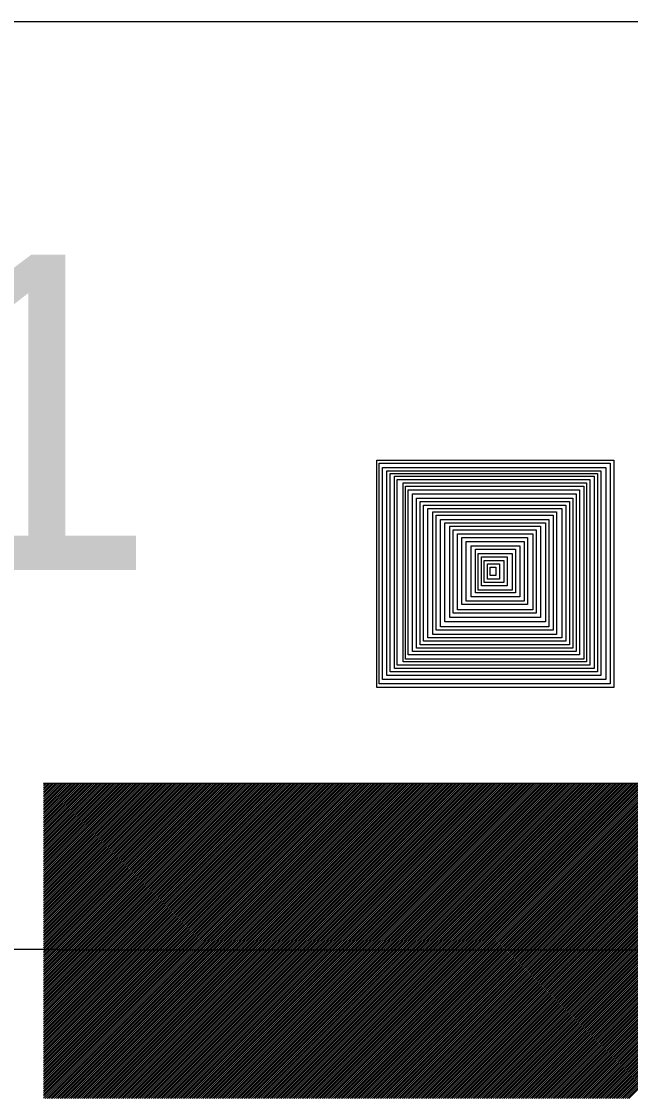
# Model space of a CAD drawing. Extents: x -28 to 822, y 61 to 665.
# Drawn here: x 97.44 to 103.23, y 161.49 to 171.74 of the extents above; entities that cross this region are included whole.
import ezdxf

# ---------------------------------------------------------------- set-up
doc = ezdxf.new("R2010")
doc.units = 0
doc.layers.add('KOLEJIŠTĚ', color=7, linetype='Continuous')

# ---------------------------------------------------------------- blocks, each defined once
blk = doc.blocks.new('_X11')
for p, q in [((347.336, 431.552), (350.333, 434.55)), ((347.336, 431.57), (350.315, 434.55)), ((347.336, 431.587), (350.298, 434.55)), ((347.336, 431.605), (350.28, 434.55)), ((347.336, 431.623), (350.262, 434.55)), ((347.336, 431.64), (350.245, 434.55)), ((347.336, 431.658), (350.227, 434.55)), ((347.336, 431.676), (350.209, 434.55)), ((347.336, 431.693), (350.192, 434.55)), ((347.336, 431.711), (350.174, 434.55)), ((347.336, 431.729), (350.156, 434.55)), ((347.336, 431.746), (350.139, 434.55)), ((347.336, 431.764), (350.121, 434.55)), ((347.336, 431.782), (350.103, 434.55)), ((347.336, 431.799), (350.086, 434.55)), ((347.336, 431.817), (350.068, 434.55)), ((347.336, 431.835), (350.05, 434.55)), ((347.336, 431.853), (350.033, 434.55)), ((347.336, 431.87), (350.015, 434.55)), ((347.336, 431.888), (349.997, 434.55)), ((347.336, 431.906), (349.98, 434.55)), ((347.336, 431.923), (349.962, 434.55)), ((347.336, 431.941), (349.944, 434.55)), ((347.336, 431.959), (349.927, 434.55)), ((347.336, 431.976), (349.909, 434.55)), ((347.336, 431.994), (349.891, 434.55)), ((347.336, 432.012), (349.873, 434.55)), ((347.336, 432.029), (349.856, 434.55)), ((347.336, 432.047), (349.838, 434.55)), ((347.336, 432.065), (349.82, 434.55)), ((347.336, 432.082), (349.803, 434.55)), ((347.336, 432.1), (349.785, 434.55)), ((347.336, 432.118), (349.767, 434.55)), ((347.336, 432.135), (349.75, 434.55)), ((347.336, 432.153), (349.732, 434.55)), ((347.336, 432.171), (349.714, 434.55)), ((347.336, 432.188), (349.697, 434.55)), ((347.336, 432.206), (349.679, 434.55)), ((347.336, 432.224), (349.661, 434.55)), ((347.336, 432.241), (349.644, 434.55)), ((347.336, 432.259), (349.626, 434.55)), ((347.336, 432.277), (349.608, 434.55)), ((347.336, 432.294), (349.591, 434.55)), ((347.336, 432.312), (349.573, 434.55)), ((347.336, 432.33), (349.555, 434.55)), ((347.336, 432.348), (349.538, 434.55)), ((347.336, 432.365), (349.52, 434.55)), ((347.336, 432.383), (349.502, 434.55)), ((347.336, 432.401), (349.485, 434.55)), ((347.336, 432.418), (349.467, 434.55)), ((347.336, 432.436), (349.449, 434.55)), ((347.336, 432.454), (349.432, 434.55)), ((347.336, 432.471), (349.414, 434.55)), ((347.336, 432.489), (349.396, 434.55)), ((347.336, 432.507), (349.379, 434.55)), ((347.336, 432.524), (349.361, 434.55)), ((347.336, 432.542), (349.343, 434.55)), ((347.336, 432.56), (349.325, 434.55)), ((347.336, 432.577), (349.308, 434.55)), ((347.336, 432.595), (349.29, 434.55)), ((347.336, 432.613), (349.272, 434.55)), ((347.336, 432.63), (349.255, 434.55)), ((347.336, 432.648), (349.237, 434.55)), ((347.336, 432.666), (349.219, 434.55)), ((347.336, 432.683), (349.202, 434.55)), ((347.336, 432.701), (349.184, 434.55)), ((347.336, 432.719), (349.166, 434.55)), ((347.336, 432.736), (349.149, 434.55)), ((347.336, 432.754), (349.131, 434.55)), ((347.336, 432.772), (349.113, 434.55)), ((347.336, 432.789), (349.096, 434.55)), ((347.336, 432.807), (349.078, 434.55)), ((347.336, 432.825), (349.06, 434.55)), ((347.336, 432.842), (349.043, 434.55)), ((347.336, 432.86), (349.025, 434.55)), ((347.336, 432.878), (349.007, 434.55)), ((347.336, 432.896), (348.99, 434.55)), ((347.336, 432.913), (348.972, 434.55)), ((347.336, 432.931), (348.954, 434.55)), ((347.336, 432.949), (348.937, 434.55)), ((347.336, 432.966), (348.919, 434.55)), ((347.336, 432.984), (348.901, 434.55)), ((347.336, 433.002), (348.884, 434.55)), ((347.336, 433.019), (348.866, 434.55)), ((347.336, 433.037), (348.848, 434.55)), ((347.336, 433.055), (348.83, 434.55)), ((347.336, 433.072), (348.813, 434.55)), ((347.336, 433.09), (348.795, 434.55)), ((347.336, 433.108), (348.777, 434.55)), ((347.336, 433.125), (348.76, 434.55)), ((347.336, 433.143), (348.742, 434.55)), ((347.336, 433.161), (348.724, 434.55)), ((347.336, 433.178), (348.707, 434.55)), ((347.336, 433.196), (348.689, 434.55)), ((347.336, 433.214), (348.671, 434.55)), ((347.336, 433.231), (348.654, 434.55)), ((347.336, 433.249), (348.636, 434.55)), ((347.336, 433.267), (348.618, 434.55)), ((347.336, 433.284), (348.601, 434.55)), ((347.336, 433.302), (348.583, 434.55)), ((347.336, 433.32), (348.565, 434.55)), ((347.336, 433.337), (348.548, 434.55)), ((347.336, 433.355), (348.53, 434.55)), ((347.336, 433.373), (348.512, 434.55)), ((347.336, 433.39), (348.495, 434.55)), ((347.336, 433.408), (348.477, 434.55)), ((347.336, 433.426), (348.459, 434.55)), ((347.336, 433.444), (348.442, 434.55)), ((347.336, 433.461), (348.424, 434.55)), ((347.336, 433.479), (348.406, 434.55)), ((347.336, 433.497), (348.389, 434.55)), ((347.336, 433.514), (348.371, 434.55)), ((347.336, 433.532), (348.353, 434.55)), ((347.336, 433.55), (348.336, 434.55)), ((347.336, 433.567), (348.318, 434.55)), ((347.336, 433.585), (348.3, 434.55)), ((347.336, 433.603), (348.282, 434.55)), ((347.336, 433.62), (348.265, 434.55)), ((347.336, 433.638), (348.247, 434.55)), ((347.336, 433.656), (348.229, 434.55)), ((347.336, 433.673), (348.212, 434.55)), ((347.336, 433.691), (348.194, 434.55)), ((347.336, 433.709), (348.176, 434.55)), ((347.336, 433.726), (348.159, 434.55)), ((347.336, 433.744), (348.141, 434.55)), ((347.336, 433.762), (348.123, 434.55)), ((347.336, 433.779), (348.106, 434.55)), ((347.336, 433.797), (348.088, 434.55)), ((347.336, 433.815), (348.07, 434.55)), ((347.336, 433.832), (348.053, 434.55)), ((347.336, 433.85), (348.035, 434.55)), ((347.336, 433.868), (348.017, 434.55)), ((347.336, 433.885), (348, 434.55)), ((347.336, 433.903), (347.982, 434.55)), ((347.336, 433.921), (347.964, 434.55)), ((347.336, 433.938), (347.947, 434.55)), ((347.336, 433.956), (347.929, 434.55)), ((347.336, 433.974), (347.911, 434.55)), ((347.336, 433.992), (347.894, 434.55)), ((347.336, 434.009), (347.876, 434.55)), ((347.336, 434.027), (347.858, 434.55)), ((347.336, 434.045), (347.841, 434.55)), ((347.336, 434.062), (347.823, 434.55)), ((347.336, 434.08), (347.805, 434.55)), ((347.336, 434.098), (347.788, 434.55)), ((347.336, 434.115), (347.77, 434.55)), ((347.336, 434.133), (347.752, 434.55)), ((347.336, 434.151), (347.734, 434.55)), ((347.336, 434.168), (347.717, 434.55)), ((347.336, 434.186), (347.699, 434.55)), ((347.336, 434.204), (347.681, 434.55)), ((347.336, 434.221), (347.664, 434.55)), ((347.336, 434.239), (347.646, 434.55)), ((347.336, 434.257), (347.628, 434.55)), ((347.336, 434.274), (347.611, 434.55)), ((347.336, 434.292), (347.593, 434.55)), ((347.336, 434.31), (347.575, 434.55)), ((347.336, 434.327), (347.558, 434.55)), ((347.336, 434.345), (347.54, 434.55)), ((347.336, 434.363), (347.522, 434.55)), ((347.336, 434.38), (347.505, 434.55)), ((347.336, 434.398), (347.487, 434.55)), ((347.336, 434.416), (347.469, 434.55)), ((347.336, 434.433), (347.452, 434.55)), ((347.336, 434.451), (347.434, 434.55)), ((347.336, 434.469), (347.416, 434.55)), ((347.336, 434.487), (347.399, 434.55)), ((347.336, 434.504), (347.381, 434.55)), ((347.336, 434.522), (347.363, 434.55)), ((347.336, 434.54), (347.346, 434.55)), ((347.351, 431.55), (350.351, 434.55)), ((347.368, 431.55), (350.368, 434.55)), ((347.386, 431.55), (350.386, 434.55)), ((347.404, 431.55), (350.404, 434.55)), ((347.421, 431.55), (350.421, 434.55)), ((347.439, 431.55), (350.439, 434.55)), ((347.457, 431.55), (350.457, 434.55)), ((347.475, 431.55), (350.475, 434.55)), ((347.492, 431.55), (350.492, 434.55)), ((347.51, 431.55), (350.51, 434.55)), ((347.528, 431.55), (350.528, 434.55)), ((347.545, 431.55), (350.545, 434.55)), ((347.563, 431.55), (350.563, 434.55)), ((347.581, 431.55), (350.581, 434.55)), ((347.598, 431.55), (350.598, 434.55)), ((347.616, 431.55), (350.616, 434.55)), ((347.634, 431.55), (350.634, 434.55)), ((347.651, 431.55), (350.651, 434.55)), ((347.669, 431.55), (350.669, 434.55)), ((347.687, 431.55), (350.687, 434.55)), ((347.704, 431.55), (350.704, 434.55)), ((347.722, 431.55), (350.722, 434.55)), ((347.74, 431.55), (350.74, 434.55)), ((347.757, 431.55), (350.757, 434.55)), ((347.775, 431.55), (350.775, 434.55)), ((347.793, 431.55), (350.793, 434.55)), ((347.81, 431.55), (350.81, 434.55)), ((347.828, 431.55), (350.828, 434.55)), ((347.846, 431.55), (350.846, 434.55)), ((347.863, 431.55), (350.863, 434.55)), ((347.881, 431.55), (350.881, 434.55)), ((347.899, 431.55), (350.899, 434.55)), ((347.916, 431.55), (350.916, 434.55)), ((347.934, 431.55), (350.934, 434.55)), ((347.952, 431.55), (350.952, 434.55)), ((347.969, 431.55), (350.969, 434.55)), ((347.987, 431.55), (350.987, 434.55)), ((348.005, 431.55), (351.005, 434.55)), ((348.023, 431.55), (351.023, 434.55)), ((348.04, 431.55), (351.04, 434.55)), ((348.058, 431.55), (351.058, 434.55)), ((348.076, 431.55), (351.076, 434.55)), ((348.093, 431.55), (351.093, 434.55)), ((348.111, 431.55), (351.111, 434.55)), ((348.129, 431.55), (351.129, 434.55)), ((348.146, 431.55), (351.146, 434.55)), ((348.164, 431.55), (351.164, 434.55)), ((348.182, 431.55), (351.182, 434.55)), ((348.199, 431.55), (351.199, 434.55)), ((348.217, 431.55), (351.217, 434.55)), ((348.235, 431.55), (351.235, 434.55)), ((348.252, 431.55), (351.252, 434.55)), ((348.27, 431.55), (351.27, 434.55)), ((348.288, 431.55), (351.288, 434.55)), ((348.305, 431.55), (351.305, 434.55)), ((348.323, 431.55), (351.323, 434.55)), ((348.341, 431.55), (351.341, 434.55)), ((348.358, 431.55), (351.358, 434.55)), ((348.376, 431.55), (351.376, 434.55)), ((348.394, 431.55), (351.394, 434.55)), ((348.411, 431.55), (351.411, 434.55)), ((348.429, 431.55), (351.429, 434.55)), ((348.447, 431.55), (351.447, 434.55)), ((348.464, 431.55), (351.464, 434.55)), ((348.482, 431.55), (351.482, 434.55)), ((348.5, 431.55), (351.5, 434.55)), ((348.518, 431.55), (351.518, 434.55)), ((348.535, 431.55), (351.535, 434.55)), ((348.553, 431.55), (351.553, 434.55)), ((348.571, 431.55), (351.571, 434.55)), ((348.588, 431.55), (351.588, 434.55)), ((348.606, 431.55), (351.606, 434.55)), ((348.624, 431.55), (351.624, 434.55)), ((348.641, 431.55), (351.641, 434.55)), ((348.659, 431.55), (351.659, 434.55)), ((348.677, 431.55), (351.677, 434.55)), ((348.694, 431.55), (351.694, 434.55)), ((348.712, 431.55), (351.712, 434.55)), ((348.73, 431.55), (351.73, 434.55)), ((348.747, 431.55), (351.747, 434.55)), ((348.765, 431.55), (351.765, 434.55)), ((348.783, 431.55), (351.783, 434.55)), ((348.8, 431.55), (351.8, 434.55)), ((348.818, 431.55), (351.818, 434.55)), ((348.836, 431.55), (351.836, 434.55)), ((348.853, 431.55), (351.853, 434.55)), ((348.871, 431.55), (351.871, 434.55)), ((348.889, 431.55), (351.889, 434.55)), ((348.906, 431.55), (351.906, 434.55)), ((348.924, 431.55), (351.924, 434.55)), ((348.942, 431.55), (351.942, 434.55)), ((348.959, 431.55), (351.959, 434.55)), ((348.977, 431.55), (351.977, 434.55)), ((348.995, 431.55), (351.995, 434.55)), ((349.012, 431.55), (352.012, 434.55)), ((349.03, 431.55), (352.03, 434.55)), ((349.048, 431.55), (352.048, 434.55)), ((349.066, 431.55), (352.066, 434.55)), ((349.083, 431.55), (352.083, 434.55)), ((349.101, 431.55), (352.101, 434.55)), ((349.119, 431.55), (352.119, 434.55)), ((349.136, 431.55), (352.136, 434.55)), ((349.154, 431.55), (352.154, 434.55)), ((349.172, 431.55), (352.172, 434.55)), ((349.189, 431.55), (352.189, 434.55)), ((349.207, 431.55), (352.207, 434.55)), ((349.225, 431.55), (352.225, 434.55)), ((349.242, 431.55), (352.242, 434.55)), ((349.26, 431.55), (352.26, 434.55)), ((349.278, 431.55), (352.278, 434.55)), ((349.295, 431.55), (352.295, 434.55)), ((349.313, 431.55), (352.313, 434.55)), ((349.331, 431.55), (352.331, 434.55)), ((349.348, 431.55), (352.348, 434.55)), ((349.366, 431.55), (352.366, 434.55)), ((349.384, 431.55), (352.384, 434.55)), ((349.401, 431.55), (352.401, 434.55)), ((349.419, 431.55), (352.419, 434.55)), ((349.437, 431.55), (352.437, 434.55)), ((349.454, 431.55), (352.454, 434.55)), ((349.472, 431.55), (352.472, 434.55)), ((349.49, 431.55), (352.49, 434.55)), ((349.507, 431.55), (352.507, 434.55)), ((349.525, 431.55), (352.525, 434.55)), ((349.543, 431.55), (352.543, 434.55)), ((349.56, 431.55), (352.56, 434.55)), ((349.578, 431.55), (352.578, 434.55)), ((349.596, 431.55), (352.596, 434.55)), ((349.614, 431.55), (352.614, 434.55)), ((349.631, 431.55), (352.631, 434.55)), ((349.649, 431.55), (352.649, 434.55)), ((349.667, 431.55), (352.667, 434.55)), ((349.684, 431.55), (352.684, 434.55)), ((349.702, 431.55), (352.702, 434.55)), ((349.72, 431.55), (352.72, 434.55)), ((349.737, 431.55), (352.737, 434.55)), ((349.755, 431.55), (352.755, 434.55)), ((349.773, 431.55), (352.773, 434.55)), ((349.79, 431.55), (352.79, 434.55)), ((349.808, 431.55), (352.808, 434.55)), ((349.826, 431.55), (352.826, 434.55)), ((349.843, 431.55), (352.843, 434.55)), ((349.861, 431.55), (352.861, 434.55)), ((349.879, 431.55), (352.879, 434.55)), ((349.896, 431.55), (352.896, 434.55)), ((349.914, 431.55), (352.914, 434.55)), ((349.932, 431.55), (352.932, 434.55)), ((349.949, 431.55), (352.949, 434.55)), ((349.967, 431.55), (352.967, 434.55)), ((349.985, 431.55), (352.985, 434.55)), ((350.002, 431.55), (353.002, 434.55)), ((350.02, 431.55), (353.02, 434.55)), ((350.038, 431.55), (353.038, 434.55)), ((350.055, 431.55), (353.055, 434.55)), ((350.073, 431.55), (353.073, 434.55)), ((350.091, 431.55), (353.091, 434.55)), ((350.108, 431.55), (353.108, 434.55)), ((350.126, 431.55), (353.126, 434.55)), ((350.144, 431.55), (353.144, 434.55)), ((350.162, 431.55), (353.162, 434.55)), ((350.179, 431.55), (353.179, 434.55)), ((350.197, 431.55), (353.197, 434.55)), ((350.215, 431.55), (353.215, 434.55)), ((350.232, 431.55), (353.232, 434.55)), ((350.25, 431.55), (353.25, 434.55)), ((350.268, 431.55), (353.268, 434.55)), ((350.285, 431.55), (353.285, 434.55)), ((350.303, 431.55), (353.303, 434.55)), ((350.321, 431.55), (353.321, 434.55)), ((350.338, 431.55), (353.338, 434.55)), ((350.356, 431.55), (353.356, 434.55)), ((350.374, 431.55), (353.374, 434.55)), ((350.391, 431.55), (353.391, 434.55)), ((350.409, 431.55), (353.409, 434.55)), ((350.427, 431.55), (353.427, 434.55)), ((350.444, 431.55), (353.444, 434.55)), ((350.462, 431.55), (353.462, 434.55)), ((350.48, 431.55), (353.48, 434.55)), ((350.497, 431.55), (353.497, 434.55)), ((350.515, 431.55), (353.515, 434.55)), ((350.533, 431.55), (353.533, 434.55)), ((350.55, 431.55), (353.55, 434.55)), ((350.568, 431.55), (353.568, 434.55)), ((350.586, 431.55), (353.586, 434.55)), ((350.603, 431.55), (353.603, 434.55)), ((350.621, 431.55), (353.621, 434.55)), ((350.639, 431.55), (353.639, 434.55)), ((350.657, 431.55), (353.657, 434.55)), ((350.674, 431.55), (353.674, 434.55)), ((350.692, 431.55), (353.692, 434.55)), ((350.71, 431.55), (353.71, 434.55)), ((350.727, 431.55), (353.727, 434.55)), ((350.745, 431.55), (353.745, 434.55)), ((350.763, 431.55), (353.763, 434.55)), ((350.78, 431.55), (353.78, 434.55)), ((350.798, 431.55), (353.798, 434.55)), ((350.816, 431.55), (353.816, 434.55)), ((350.833, 431.55), (353.833, 434.55)), ((350.851, 431.55), (353.851, 434.55)), ((350.869, 431.55), (353.869, 434.55)), ((350.886, 431.55), (353.886, 434.55)), ((350.904, 431.55), (353.904, 434.55)), ((350.922, 431.55), (353.922, 434.55)), ((350.939, 431.55), (353.939, 434.55)), ((350.957, 431.55), (353.957, 434.55)), ((350.975, 431.55), (353.975, 434.55)), ((350.992, 431.55), (353.992, 434.55)), ((351.01, 431.55), (354.01, 434.55)), ((351.028, 431.55), (354.028, 434.55)), ((351.045, 431.55), (354.045, 434.55)), ((351.063, 431.55), (354.063, 434.55)), ((351.081, 431.55), (354.081, 434.55)), ((351.098, 431.55), (354.098, 434.55)), ((351.116, 431.55), (354.116, 434.55)), ((351.134, 431.55), (354.134, 434.55)), ((351.151, 431.55), (354.151, 434.55)), ((351.169, 431.55), (354.169, 434.55)), ((351.187, 431.55), (354.187, 434.55)), ((351.205, 431.55), (354.205, 434.55)), ((351.222, 431.55), (354.222, 434.55)), ((351.24, 431.55), (354.24, 434.55)), ((351.258, 431.55), (354.258, 434.55)), ((351.275, 431.55), (354.275, 434.55)), ((351.293, 431.55), (354.293, 434.55)), ((351.311, 431.55), (354.311, 434.55)), ((351.328, 431.55), (354.328, 434.55)), ((351.346, 431.55), (354.346, 434.55)), ((351.364, 431.55), (354.364, 434.55)), ((351.381, 431.55), (354.381, 434.55)), ((351.399, 431.55), (354.399, 434.55)), ((351.417, 431.55), (354.417, 434.55)), ((351.434, 431.55), (354.434, 434.55)), ((351.452, 431.55), (354.452, 434.55)), ((351.47, 431.55), (354.47, 434.55)), ((351.487, 431.55), (354.487, 434.55)), ((351.505, 431.55), (354.505, 434.55)), ((351.523, 431.55), (354.523, 434.55)), ((351.54, 431.55), (354.54, 434.55)), ((351.558, 431.55), (354.558, 434.55)), ((351.576, 431.55), (354.576, 434.55)), ((351.593, 431.55), (354.593, 434.55)), ((351.611, 431.55), (354.611, 434.55)), ((351.629, 431.55), (354.629, 434.55)), ((351.646, 431.55), (354.646, 434.55)), ((351.664, 431.55), (354.664, 434.55)), ((351.682, 431.55), (354.682, 434.55)), ((351.699, 431.55), (354.699, 434.55)), ((351.717, 431.55), (354.717, 434.55)), ((351.735, 431.55), (354.735, 434.55)), ((351.753, 431.55), (354.753, 434.55)), ((351.77, 431.55), (354.77, 434.55)), ((351.788, 431.55), (354.788, 434.55)), ((351.806, 431.55), (354.806, 434.55)), ((351.823, 431.55), (354.823, 434.55)), ((351.841, 431.55), (354.841, 434.55)), ((351.859, 431.55), (354.859, 434.55)), ((351.876, 431.55), (354.876, 434.55)), ((351.894, 431.55), (354.894, 434.55)), ((351.912, 431.55), (354.912, 434.55)), ((351.929, 431.55), (354.929, 434.55)), ((351.947, 431.55), (354.947, 434.55)), ((351.965, 431.55), (354.965, 434.55)), ((351.982, 431.55), (354.982, 434.55)), ((352, 431.55), (355, 434.55)), ((352.018, 431.55), (355.018, 434.55)), ((352.035, 431.55), (355.035, 434.55)), ((352.053, 431.55), (355.053, 434.55)), ((352.071, 431.55), (355.071, 434.55)), ((352.088, 431.55), (355.088, 434.55)), ((352.106, 431.55), (355.106, 434.55)), ((352.124, 431.55), (355.124, 434.55)), ((352.141, 431.55), (355.141, 434.55)), ((352.159, 431.55), (355.159, 434.55)), ((352.177, 431.55), (355.177, 434.55)), ((352.194, 431.55), (355.194, 434.55)), ((352.212, 431.55), (355.212, 434.55)), ((352.23, 431.55), (355.23, 434.55)), ((352.247, 431.55), (355.247, 434.55)), ((352.265, 431.55), (355.265, 434.55)), ((352.283, 431.55), (355.283, 434.55)), ((352.301, 431.55), (355.301, 434.55)), ((352.318, 431.55), (355.318, 434.55)), ((352.336, 431.55), (355.336, 434.549)), ((352.354, 431.55), (355.336, 434.532)), ((352.371, 431.55), (355.336, 434.514)), ((352.389, 431.55), (355.336, 434.496)), ((352.407, 431.55), (355.336, 434.479)), ((352.424, 431.55), (355.336, 434.461)), ((352.442, 431.55), (355.336, 434.443)), ((352.46, 431.55), (355.336, 434.425)), ((352.477, 431.55), (355.336, 434.408)), ((352.495, 431.55), (355.336, 434.39)), ((352.513, 431.55), (355.336, 434.372)), ((352.53, 431.55), (355.336, 434.355)), ((352.548, 431.55), (355.336, 434.337)), ((352.566, 431.55), (355.336, 434.319)), ((352.583, 431.55), (355.336, 434.302)), ((352.601, 431.55), (355.336, 434.284)), ((352.619, 431.55), (355.336, 434.266)), ((352.636, 431.55), (355.336, 434.249)), ((352.654, 431.55), (355.336, 434.231)), ((352.672, 431.55), (355.336, 434.213)), ((352.689, 431.55), (355.336, 434.196)), ((352.707, 431.55), (355.336, 434.178)), ((352.725, 431.55), (355.336, 434.16)), ((352.742, 431.55), (355.336, 434.143)), ((352.76, 431.55), (355.336, 434.125)), ((352.778, 431.55), (355.336, 434.107)), ((352.795, 431.55), (355.336, 434.09)), ((352.813, 431.55), (355.336, 434.072)), ((352.831, 431.55), (355.336, 434.054)), ((352.849, 431.55), (355.336, 434.037)), ((352.866, 431.55), (355.336, 434.019)), ((352.884, 431.55), (355.336, 434.001)), ((352.902, 431.55), (355.336, 433.984))]:
    blk.add_line(p, q)

msp = doc.modelspace()

# ---------------------------------------------------------------- linework, layer by layer
for p, q in [((5.068, 171.738), (540.616, 171.738)), ((97.651, 164.49), (105.651, 164.49)), ((97.792, 162.906), (94.942, 162.906)), ((105.792, 162.902), (97.792, 162.902))]:
    msp.add_line(p, q)
for points in [[(103.075, 165.4), (100.821, 165.4), (100.821, 167.565), (103.075, 167.565)], [(103.04, 165.435), (100.841, 165.435), (100.841, 167.534), (103.04, 167.534)], [(102.999, 165.476), (100.874, 165.476), (100.874, 167.494), (102.999, 167.494)], [(102.951, 165.516), (100.915, 165.516), (100.915, 167.461), (102.951, 167.461)], [(102.918, 165.549), (100.947, 165.549), (100.947, 167.437), (102.918, 167.437)], [(102.886, 165.581), (100.988, 165.581), (100.988, 167.413), (102.886, 167.413)], [(102.845, 165.614), (101.012, 165.614), (101.012, 167.38), (102.845, 167.38)], [(102.813, 165.646), (101.069, 165.646), (101.069, 167.348), (102.813, 167.348)], [(102.788, 165.67), (101.093, 165.67), (101.093, 167.316), (102.788, 167.316)], [(102.748, 165.711), (101.117, 165.711), (101.117, 167.283), (102.748, 167.283)], [(102.715, 165.743), (101.158, 165.743), (101.158, 167.243), (102.715, 167.243)], [(102.683, 165.776), (101.198, 165.776), (101.198, 167.202), (102.683, 167.202)], [(102.651, 165.808), (101.231, 165.808), (101.231, 167.17), (102.651, 167.17)], [(102.618, 165.84), (101.263, 165.84), (101.263, 167.137), (102.618, 167.137)], [(102.578, 165.873), (101.304, 165.873), (101.304, 167.105), (102.578, 167.105)], [(102.529, 165.905), (101.353, 165.905), (101.353, 167.072), (102.529, 167.072)], [(102.496, 165.946), (101.385, 165.946), (101.385, 167.04), (102.496, 167.04)], [(102.456, 165.978), (101.426, 165.978), (101.426, 166.999), (102.456, 166.999)], [(102.423, 166.027), (101.466, 166.027), (101.466, 166.967), (102.423, 166.967)], [(102.375, 166.067), (101.515, 166.067), (101.515, 166.935), (102.375, 166.935)], [(102.334, 166.108), (101.547, 166.108), (101.547, 166.902), (102.334, 166.902)], [(102.302, 166.14), (101.588, 166.14), (101.588, 166.862), (102.302, 166.862)], [(102.253, 166.189), (101.628, 166.189), (101.628, 166.829), (102.253, 166.829)], [(102.221, 166.221), (101.669, 166.221), (101.669, 166.789), (102.221, 166.789)], [(102.18, 166.262), (101.718, 166.262), (101.718, 166.748), (102.18, 166.748)], [(102.139, 166.302), (101.758, 166.302), (101.758, 166.716), (102.139, 166.716)], [(102.107, 166.327), (101.783, 166.327), (101.783, 166.675), (102.107, 166.675)], [(102.058, 166.367), (101.815, 166.367), (101.815, 166.643), (102.058, 166.643)], [(102.026, 166.4), (101.839, 166.4), (101.839, 166.61), (102.026, 166.61)], [(101.985, 166.432), (101.872, 166.432), (101.872, 166.578), (101.985, 166.578)], [(101.953, 166.465), (101.896, 166.465), (101.896, 166.546), (101.953, 166.546)]]:
    msp.add_lwpolyline(points, close=True)

# ---------------------------------------------------------------- block references
msp.add_blockref('_X11', (-249.685, -270.06))

# ---------------------------------------------------------------- texts
at = {"layer": 'KOLEJIŠTĚ'}
msp.add_text('Ik1', height=3, dxfattribs=at).set_placement((93.375, 166.519))

doc.saveas('drawing.dxf')
